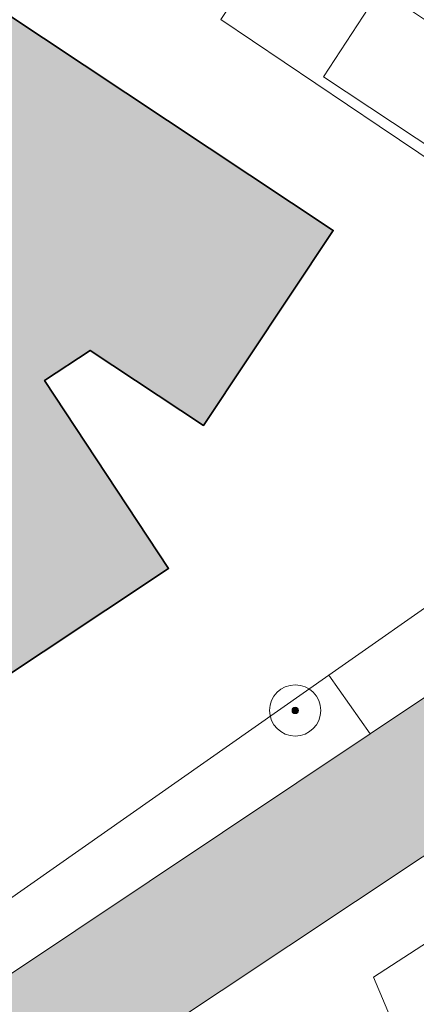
# Model space of a CAD drawing. Header units: metres. Extents: x 125349 to 128236, y 501602 to 503797.
# Tile 221 of 656: x 126833 to 126849, y 501951 to 501989. Entities that reach past the tile are written whole.
import ezdxf

# ---------------------------------------------------------------- set-up
doc = ezdxf.new("R2010")
doc.units = ezdxf.units.M
doc.layers.get('0').update_dxf_attribs({"linetype": 'CONTINUOUS'})
for name, color, linetype, lineweight in [('B-WE-GR-BEPLANTING_CULTUUR_BOSPLANTSOEN-GV', 90, 'CONTINUOUS', 18), ('B-WE-GR-BEPLANTING_CULTUUR_HEESTERS-GV', 90, 'CONTINUOUS', 18), ('B-WE-GR-BOOM-S-500', 90, 'CONTINUOUS', 18), ('B-WE-GR-GROENVOORZIENING-GV', 80, 'CONTINUOUS', 18), ('B-WE-OG-BEBOUWING-GV', 7, 'CONTINUOUS', 35), ('B-WE-OG-TERREIN_ERF-GV', 7, 'CONTINUOUS', 18), ('B-WE-OG-WATER_SLOOT-GV', 120, 'CONTINUOUS', 18), ('B-WE-VH-OPENVERHARDING_BETONSTRAATSTEEN-GV', 90, 'CONTINUOUS', 18)]:
    doc.layers.add(name, color=color, linetype=linetype, lineweight=lineweight)
doc.layers.add('B-WE-OG-BEBOUWING-V', color=7, linetype='CONTINUOUS', lineweight=18, true_color=0xcc646e)
doc.layers.add('B-WE-OG-WATER_SLOOT-V', color=7, linetype='CONTINUOUS', lineweight=18, true_color=0x73e9ff)

# ---------------------------------------------------------------- blocks, each defined once
blk = doc.blocks.new('SGR-BOOM_01-SO')
at = {"linetype": 'ByBlock', "lineweight": 18}
h = blk.add_hatch(color=0, dxfattribs=at)
h.dxf.hatch_style = 1
edge = h.paths.add_edge_path()
edge.add_arc((0, 0), 0.25, 0, 360)
at = {"color": 0, "linetype": 'ByBlock', "lineweight": 18}
for radius in [2, 0.25]:
    blk.add_circle((0, 0), radius, dxfattribs=at)

msp = doc.modelspace()

# ---------------------------------------------------------------- hatches: boundary and pattern name
at = {"layer": 'B-WE-OG-BEBOUWING-V'}
msp.add_hatch(color=256, dxfattribs=at).paths.add_polyline_path([(126830.744, 501990.607), (126830.627, 501990.685), (126827.594, 501986.097), (126825.981, 501987.175), (126826.354, 501987.732), (126816.973, 501994), (126805.673, 501977.015), (126810.439, 501973.818), (126809.153, 501971.911), (126808.892, 501972.087), (126803.779, 501964.379), (126817.764, 501955.062), (126822.905, 501962.781), (126819.238, 501965.229), (126821.77, 501966.912), (126826.645, 501959.574), (126838.896, 501967.713), (126834.057, 501975.057), (126835.84, 501976.228), (126840.256, 501973.297), (126845.321, 501980.918)])
at = {"layer": 'B-WE-OG-WATER_SLOOT-V'}
h = msp.add_hatch(color=256, dxfattribs=at)
edge = h.paths.add_edge_path()
edge.add_arc((126737.987, 501927.886), 2.654, 187.1076, 242.3269)
edge.add_line((126736.754, 501925.536), (126813.272, 501936.417))
edge.add_arc((126800.057, 501991.609), 56.752, 283.4657, 291.3956)
edge.add_arc((126802.91, 501980.897), 45.755, 292.9619, 301.622)
edge.add_arc((126801.238, 501988.026), 52.752, 299.1082, 307.1657)
edge.add_line((126833.107, 501945.988), (126914.253, 502000))
edge.add_line((126914.253, 502000), (126923.855, 502006.527))
edge.add_line((126923.855, 502006.527), (126925.755, 502007.828))
edge.add_line((126925.755, 502007.828), (126929.503, 502010.782))
edge.add_line((126929.503, 502010.782), (126939.75, 502019.793))
edge.add_line((126939.75, 502019.793), (126947.347, 502026.852))
edge.add_line((126947.347, 502026.852), (126952.045, 502031.507))
edge.add_line((126952.045, 502031.507), (126955.193, 502034.911))
edge.add_line((126955.193, 502034.911), (126958.592, 502038.815))
edge.add_line((126958.592, 502038.815), (126962.29, 502043.27))
edge.add_line((126962.29, 502043.27), (126965.938, 502047.825))
edge.add_line((126965.938, 502047.825), (126970.086, 502052.98))
edge.add_line((126970.086, 502052.98), (126975.783, 502060.087))
edge.add_line((126975.783, 502060.087), (126982.535, 502068.858))
edge.add_line((126982.535, 502068.858), (126983.159, 502071.369))
edge.add_line((126983.159, 502071.369), (126982.194, 502072.133))
edge.add_line((126982.194, 502072.133), (126979.183, 502072.486))
edge.add_line((126979.183, 502072.486), (126955.65, 502043.476))
edge.add_line((126955.65, 502043.476), (126952.519, 502039.461))
edge.add_line((126952.519, 502039.461), (126950.52, 502037.16))
edge.add_line((126950.52, 502037.16), (126946.373, 502032.667))
edge.add_line((126946.373, 502032.667), (126942.046, 502028.328))
edge.add_line((126942.046, 502028.328), (126941.673, 502027.964))
edge.add_line((126941.673, 502027.964), (126939.856, 502026.191))
edge.add_line((126939.856, 502026.191), (126930.552, 502018.175))
edge.add_line((126930.552, 502018.175), (126925.9, 502014.19))
edge.add_line((126925.9, 502014.19), (126923.457, 502012.324))
edge.add_line((126923.457, 502012.324), (126920.941, 502010.479))
edge.add_line((126920.941, 502010.479), (126905.169, 502000))
edge.add_line((126905.169, 502000), (126889.407, 501989.528))
edge.add_line((126889.407, 501989.528), (126881.865, 501984.433))
edge.add_line((126881.865, 501984.433), (126880.102, 501983.242))
edge.add_line((126880.102, 501983.242), (126877.506, 501981.569))
edge.add_line((126877.506, 501981.569), (126867.377, 501974.974))
edge.add_line((126867.377, 501974.974), (126863.261, 501974.25))
edge.add_line((126863.261, 501974.25), (126861.808, 501973.266))
edge.add_arc((126849.117, 501979.752), 14.252, 323.455, 332.9315, ccw=False)
edge.add_arc((126849.156, 501979.714), 14.199, 312.7434, 323.4809, ccw=False)
edge.add_line((126858.793, 501969.287), (126846.76, 501961.245))
edge.add_line((126846.76, 501961.245), (126826.637, 501947.797))
edge.add_arc((126804.878, 501980.022), 38.883, 297.2072, 304.0278, ccw=False)
edge.add_arc((126791.439, 502001.989), 64.592, 295.18334, 298.90075, ccw=False)
edge.add_arc((126801.889, 501984.083), 43.98, 281.9375, 292.7887, ccw=False)
edge.add_line((126810.986, 501941.054), (126737.274, 501930.431))
edge.add_arc((126737.981, 501927.884), 2.643, 105.5124, 119.8344)
edge.add_arc((126737.987, 501927.875), 2.654, 119.8445, 182.829)
edge.add_arc((126738.251, 501927.917), 2.92, 183.3894, 187.055)

# ---------------------------------------------------------------- linework, layer by layer
at = {"layer": 'B-WE-GR-BEPLANTING_CULTUUR_BOSPLANTSOEN-GV', "flags": 128}
msp.add_lwpolyline([(126826.637, 501947.797), (126846.76, 501961.245), (126846.759, 501961.246), (126845.152, 501963.538), (126845.149, 501963.542), (126832.522, 501954.68), (126828.073, 501952.343), (126823.951, 501950.435), (126819.478, 501948.666), (126791.182, 501942.386), (126780.412, 501950.092), (126778.746, 501947.599), (126774.463, 501943.42), (126759.076, 501940.704), (126749.58, 501946.999), (126745.014, 501946.071), (126741.851, 501948.186)], dxfattribs=at)
at = {"layer": 'B-WE-GR-BEPLANTING_CULTUUR_HEESTERS-GV', "flags": 128}
for points in [[(126859.145, 501976.667), (126856.916, 501973.25), (126853.616, 501969.936), (126850.059, 501966.987), (126845.149, 501963.542), (126845.152, 501963.538), (126846.759, 501961.246), (126846.76, 501961.245)], [(126846.76, 501961.245), (126858.793, 501969.287)]]:
    msp.add_lwpolyline(points, dxfattribs=at)
at = {"layer": 'B-WE-GR-GROENVOORZIENING-GV', "flags": 128}
msp.add_lwpolyline([(126914.253, 502000), (126833.107, 501945.988)], dxfattribs=at)
for points in [[(126851.258, 501982.735), (126844.939, 501986.911), (126847.162, 501990.316), (126845.143, 501991.668), (126844.158, 501992.314), (126843.376, 501992.827), (126840.938, 501989.16), (126847.118, 501984.994), (126851.011, 501982.37), (126851.167, 501982.601)], [(126846.889, 501951.748), (126848.817, 501947.179), (126856.658, 501951.441), (126874.023, 501963.462), (126871.69, 501967.827)]]:
    msp.add_lwpolyline(points, close=True, dxfattribs=at)
at = {"layer": 'B-WE-OG-BEBOUWING-GV', "flags": 128}
msp.add_lwpolyline([(126830.744, 501990.607), (126830.627, 501990.685), (126827.594, 501986.097), (126825.981, 501987.175), (126826.354, 501987.732), (126816.973, 501994), (126805.673, 501977.015), (126810.439, 501973.818), (126809.153, 501971.911), (126808.892, 501972.087), (126803.779, 501964.379), (126817.764, 501955.062), (126822.905, 501962.781), (126819.238, 501965.229), (126821.77, 501966.912), (126826.645, 501959.574), (126838.896, 501967.713), (126834.057, 501975.057), (126835.84, 501976.228), (126840.256, 501973.297), (126845.321, 501980.918)], close=True, dxfattribs=at)
at = {"layer": 'B-WE-OG-TERREIN_ERF-GV', "flags": 128}
for points in [[(126830.744, 501990.607), (126845.321, 501980.918), (126840.256, 501973.297), (126835.84, 501976.228), (126834.057, 501975.057), (126838.896, 501967.713), (126826.645, 501959.574), (126821.77, 501966.912), (126819.238, 501965.229), (126822.905, 501962.781), (126817.764, 501955.062), (126803.779, 501964.379)], [(126823.951, 501950.435), (126828.073, 501952.343), (126832.522, 501954.68), (126845.149, 501963.542), (126850.059, 501966.987), (126853.616, 501969.936), (126856.916, 501973.25), (126854.371, 501974.923), (126856.6, 501978.34), (126852.659, 501981.259), (126851.011, 501982.37), (126847.118, 501984.994), (126840.938, 501989.16)]]:
    msp.add_lwpolyline(points, dxfattribs=at)
at = {"layer": 'B-WE-OG-WATER_SLOOT-GV', "flags": 128}
for points in [[(126833.107, 501945.988), (126914.253, 502000)], [(126858.793, 501969.287), (126846.76, 501961.245)], [(126846.76, 501961.245), (126826.637, 501947.797)]]:
    msp.add_lwpolyline(points, dxfattribs=at)
at = {"layer": 'B-WE-VH-OPENVERHARDING_BETONSTRAATSTEEN-GV', "flags": 128}
msp.add_lwpolyline([(126851.258, 501982.735), (126853.214, 501985.631), (126853.612, 501986.069), (126849.319, 501988.872), (126847.169, 501990.311), (126847.162, 501990.316), (126844.939, 501986.911)], close=True, dxfattribs=at)

# ---------------------------------------------------------------- block references
at = {"layer": 'B-WE-GR-BOOM-S-500', "xscale": 0.5, "yscale": 0.5, "zscale": 0.5}
msp.add_blockref('SGR-BOOM_01-SO', (126843.839, 501962.166), dxfattribs=at)

doc.saveas('drawing.dxf')
